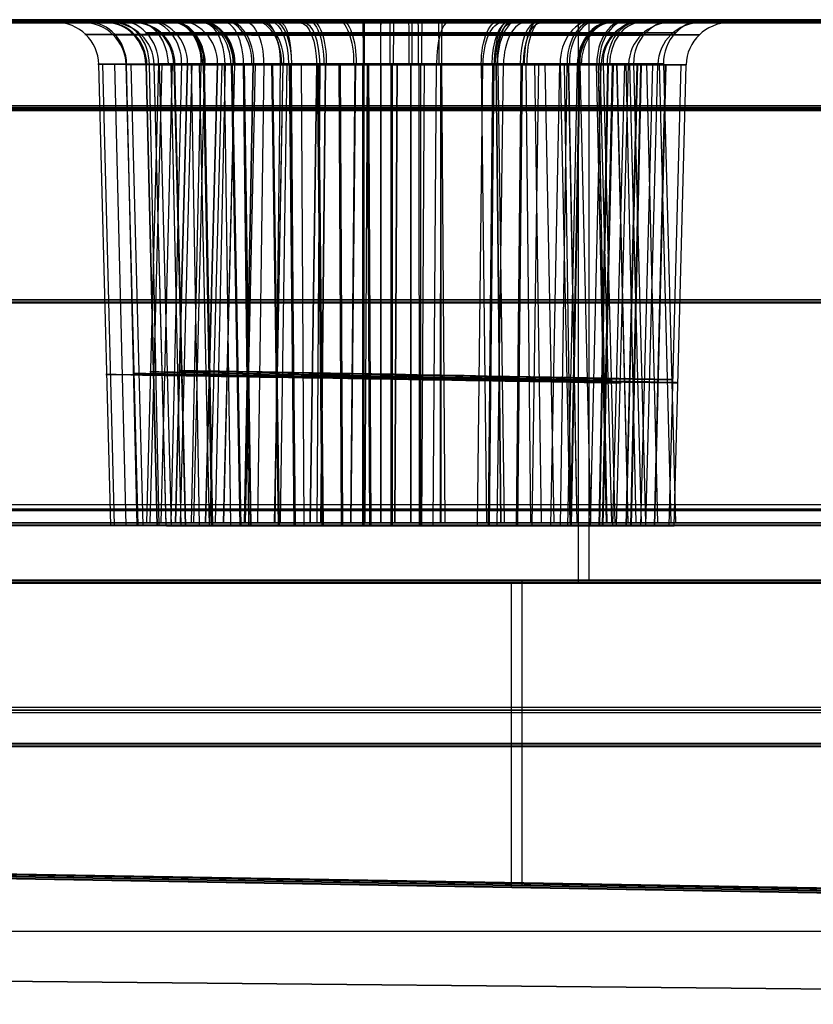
# Model space of a CAD drawing. Extents: x -64 to 57, y 4 to 161.
# Tile 336 of 342: x 30.43 to 33.19, y 152.74 to 156.17. Entities that reach past the tile are written whole.
import ezdxf

# ---------------------------------------------------------------- set-up
doc = ezdxf.new("R2010")
doc.units = 0
doc.layers.add('DEFAULT', color=7, linetype='CONTINUOUS')

msp = doc.modelspace()

# ---------------------------------------------------------------- linework, layer by layer
at = {"layer": 'DEFAULT', "color": 254}
for p, q in [((19.5678, 156.1667, 36.9581), (38.2842, 156.1667, 36.9581)), ((38.2842, 156.1667, 45.074), (19.5678, 156.1667, 45.074)), ((25.3738, 156.1667, 35.8151), (39.4463, 156.1667, 35.8024)), ((30.8121, 156.1667, 47.8246), (27.261, 156.1667, 47.8246)), ((32.4101, 154.2167, 35.7747), (32.4101, 156.1667, 35.8088)), ((36.1147, 156.1667, 47.8246), (32.5584, 156.1667, 47.8246)), ((37.0196, 156.158, 45.3269), (23.7233, 156.1585, 45.3019)), ((23.7368, 156.1602, 38.166), (37.0331, 156.1597, 38.191)), ((39.4096, 156.1602, 35.8997), (25.337, 156.1607, 35.886)), ((30.5972, 156.1576, 47.9054), (27.3537, 156.1577, 47.8993)), ((32.3733, 154.2105, 35.8584), (32.3733, 156.1605, 35.8929)), ((37.7697, 156.1574, 47.9189), (32.6562, 156.1575, 47.9092)), ((30.7465, 154.4075, 48.2866), (30.7047, 156.0115, 48.2905)), ((30.7599, 154.4076, 48.0441), (30.7187, 156.0115, 48.0365)), ((30.7997, 154.4075, 48.5235), (30.7604, 156.0114, 48.5386)), ((30.8416, 154.4068, 51.2118), (30.7997, 156.0107, 51.2121)), ((30.7997, 156.0107, 51.2121), (30.7997, 156.0107, 51.2196)), ((30.8416, 154.4068, 51.2118), (30.7997, 156.0107, 51.2121)), ((30.8388, 154.4076, 47.8146), (30.8014, 156.0115, 47.796)), ((30.8591, 154.4068, 51.0393), (30.8179, 156.0108, 51.0314)), ((30.9079, 154.4067, 51.5494), (30.8691, 156.0106, 51.5657)), ((30.9124, 156.0128, 48.197), (30.8708, 154.4167, 48.2006)), ((30.9095, 154.4069, 50.8744), (30.8708, 156.0108, 50.8586)), ((30.9148, 154.4074, 48.7362), (30.8811, 156.0113, 48.7614)), ((30.9238, 156.0128, 47.9837), (30.8828, 154.4167, 47.9757)), ((30.9397, 154.4061, 54.212), (30.8978, 156.01, 54.2123)), ((30.8978, 156.01, 54.2123), (30.8978, 156.01, 54.2198)), ((30.9396, 154.4102, 54.212), (30.8978, 156.01, 54.2123)), ((30.9572, 154.4061, 54.0394), (30.916, 156.01, 54.0315)), ((30.9596, 156.0128, 48.4053), (30.9205, 154.4167, 48.42)), ((30.9929, 156.0128, 47.7817), (30.9556, 154.4167, 47.7628)), ((30.9915, 154.4069, 50.7218), (30.9567, 156.0108, 50.6987)), ((31.006, 154.406, 54.5496), (30.9672, 156.0099, 54.5659)), ((31.0076, 154.4061, 53.8745), (30.9689, 156.0101, 53.8588)), ((30.9717, 154.4167, 51.131), (31.0135, 156.0128, 51.131)), ((31.0135, 156.0128, 51.131), (30.9717, 154.4167, 51.131)), ((31.0286, 156.0128, 50.9792), (30.9876, 154.4167, 50.9711)), ((31.0135, 156.0128, 51.1361), (31.0135, 156.0128, 51.131)), ((31.0277, 154.4167, 48.6169), (31.0613, 156.0128, 48.5921)), ((31.0549, 154.4074, 48.8864), (31.0278, 156.0113, 48.9188)), ((31.0724, 156.0128, 51.4278), (31.0338, 154.4167, 51.4438)), ((31.0727, 156.0128, 50.8342), (31.0341, 154.4167, 50.8181)), ((31.0896, 154.4062, 53.7219), (31.0548, 156.0101, 53.6989)), ((31.0982, 154.4066, 51.8359), (31.0685, 156.0105, 51.8659)), ((31.1015, 154.4069, 50.5884), (31.0719, 156.0109, 50.559)), ((31.0757, 154.4167, 54.131), (31.1175, 156.0128, 54.131)), ((31.1175, 156.0128, 54.131), (31.0757, 154.4184, 54.131)), ((31.1325, 156.0128, 53.9793), (31.0915, 154.4167, 53.9711)), ((31.1446, 156.0128, 50.6998), (31.1099, 154.4167, 50.6766)), ((31.1175, 156.0128, 54.1361), (31.1175, 156.0128, 54.131)), ((31.1764, 156.0128, 54.4278), (31.1378, 154.4167, 54.4437)), ((31.1766, 156.0128, 53.8342), (31.138, 154.4167, 53.8182)), ((31.1641, 154.4077, 47.4616), (31.1422, 156.0117, 47.4261)), ((31.1963, 154.4059, 54.8362), (31.1666, 156.0098, 54.8662)), ((31.1996, 154.4062, 53.5885), (31.17, 156.0101, 53.5591)), ((31.2264, 154.4073, 49.0005), (31.2075, 156.0112, 49.0383)), ((31.2319, 154.4066, 51.9463), (31.2085, 156.0105, 51.9816)), ((31.2404, 156.0128, 51.6794), (31.2108, 154.4167, 51.7089)), ((31.2412, 156.0128, 50.5824), (31.2116, 154.4167, 50.5528)), ((31.2352, 154.407, 50.479), (31.212, 156.0109, 50.4444)), ((31.2486, 156.0128, 53.6999), (31.2138, 154.4167, 53.6766)), ((31.2786, 156.0128, 47.4708), (31.2567, 154.4167, 47.4352)), ((31.33, 154.4059, 54.9466), (31.3067, 156.0098, 54.9818)), ((31.3334, 154.4062, 53.4791), (31.3102, 156.0102, 53.4446)), ((31.3443, 156.0128, 54.6793), (31.3147, 154.4167, 54.7089)), ((31.3451, 156.0128, 53.5824), (31.3156, 154.4167, 53.5529)), ((31.336, 156.0128, 48.8239), (31.3171, 154.4167, 48.8612)), ((31.3582, 156.0127, 51.7762), (31.335, 154.4167, 51.8109)), ((31.3587, 156.0128, 50.4861), (31.3355, 154.4167, 50.4513)), ((31.3837, 154.4066, 52.028), (31.3676, 156.0105, 52.0672)), ((31.3883, 154.407, 50.3976), (31.3723, 156.0109, 50.3592)), ((31.3865, 154.4077, 47.3642), (31.3751, 156.0117, 47.3241)), ((31.4194, 154.4073, 49.0716), (31.4097, 156.0112, 49.1128)), ((31.4621, 156.0127, 54.7761), (31.4389, 154.4167, 54.8108)), ((31.4626, 156.0128, 53.4862), (31.4394, 154.4167, 53.4514)), ((31.474, 156.0128, 47.385), (31.4626, 154.4167, 47.3448)), ((31.4818, 154.4058, 55.0283), (31.4657, 156.0098, 55.0675)), ((31.4864, 154.4063, 53.3977), (31.4705, 156.0102, 53.3593)), ((31.4918, 156.0128, 51.8477), (31.4758, 154.4167, 51.8862)), ((31.4932, 156.0128, 50.4144), (31.4772, 154.4167, 50.3758)), ((31.5494, 154.4065, 52.0789), (31.5412, 156.0105, 52.1205)), ((31.5534, 154.407, 50.3479), (31.5453, 156.0109, 50.3071)), ((31.5957, 156.0128, 54.8475), (31.5797, 154.4167, 54.8861)), ((31.597, 156.0128, 53.4145), (31.5811, 154.4167, 53.3758)), ((31.6232, 154.4073, 49.0961), (31.6231, 156.0112, 49.1385)), ((31.6271, 154.4077, 47.331), (31.6272, 156.0116, 47.2894)), ((31.6377, 156.0127, 51.892), (31.6295, 154.4167, 51.9329)), ((31.6382, 156.0128, 50.3705), (31.6301, 154.4167, 50.3295)), ((31.6476, 154.4058, 55.0792), (31.6394, 156.0097, 55.1208)), ((31.6515, 154.4063, 53.348), (31.6435, 156.0102, 53.3072)), ((31.6849, 156.0128, 48.907), (31.6849, 154.4167, 48.9488)), ((31.6855, 156.0128, 47.3556), (31.6855, 154.4167, 47.3139)), ((31.7213, 154.4065, 52.0964), (31.7212, 156.0105, 52.1388)), ((31.726, 154.407, 50.3312), (31.7261, 156.0109, 50.2896)), ((31.7415, 156.0127, 54.8918), (31.7333, 154.4167, 54.9328)), ((31.7421, 156.0128, 53.3706), (31.7339, 154.4167, 53.3296)), ((31.7887, 156.0128, 51.9069), (31.7887, 154.4167, 51.9487)), ((31.7899, 156.0128, 50.3557), (31.7899, 154.4167, 50.3139)), ((31.8195, 154.4058, 55.0967), (31.8194, 156.0097, 55.1391)), ((31.8242, 154.4062, 53.3313), (31.8243, 156.0102, 53.2897)), ((31.8278, 154.4073, 49.0727), (31.8375, 156.0112, 49.114)), ((31.8676, 154.4077, 47.3647), (31.8792, 156.0116, 47.3247)), ((31.8926, 156.0128, 54.9068), (31.8925, 154.4167, 54.9486)), ((31.8938, 156.0128, 53.3558), (31.8938, 154.4167, 53.314)), ((31.8969, 156.0127, 47.3851), (31.9083, 154.4167, 47.3449)), ((32.0214, 154.4073, 49.0026), (32.0403, 156.0112, 49.0405)), ((32.0347, 156.0127, 48.8238), (32.0535, 154.4167, 48.8611)), ((32.0595, 154.4066, 52.0302), (32.0755, 156.0105, 52.0695)), ((32.0634, 154.4069, 50.3989), (32.0796, 156.0109, 50.3605)), ((32.0857, 156.0128, 51.8479), (32.1017, 154.4167, 51.8866)), ((32.0864, 156.0128, 50.4149), (32.1024, 154.4167, 50.3763)), ((32.0897, 154.4076, 47.4626), (32.1118, 156.0116, 47.4273)), ((32.092, 156.0127, 47.4709), (32.1139, 154.4166, 47.4353)), ((32.1578, 154.4058, 55.0305), (32.1738, 156.0097, 55.0698)), ((32.1616, 154.4062, 53.399), (32.1778, 156.0101, 53.3606)), ((32.1895, 156.0128, 54.8478), (32.2055, 154.4167, 54.8865)), ((32.1902, 156.0128, 53.415), (32.2062, 154.4167, 53.3764)), ((32.212, 154.4066, 51.9494), (32.2352, 156.0105, 51.9848)), ((32.2194, 156.0128, 51.7766), (32.2426, 154.4167, 51.8114)), ((32.2563, 156.0127, 47.6063), (32.287, 154.4167, 47.578)), ((32.2765, 154.4076, 47.6171), (32.3075, 156.0115, 47.5891)), ((32.3095, 156.0128, 48.5917), (32.3431, 154.4167, 48.6166)), ((32.3102, 154.4058, 54.9497), (32.3335, 156.0098, 54.9851)), ((32.3232, 156.0128, 54.7765), (32.3464, 154.4167, 54.8113)), ((32.3688, 156.0113, 48.7646), (32.335, 154.4073, 48.7392)), ((32.3373, 156.0128, 51.68), (32.3668, 154.4167, 51.7096)), ((32.3377, 156.0128, 50.583), (32.3672, 154.4167, 50.5534)), ((32.3464, 154.4066, 51.8398), (32.3761, 156.0105, 51.8699)), ((32.3492, 154.4069, 50.5906), (32.379, 156.0108, 50.5613)), ((32.3776, 156.0128, 47.7816), (32.4149, 154.4167, 47.7627)), ((32.4144, 154.4076, 47.8168), (32.4519, 156.0115, 47.7983)), ((32.4343, 156.0127, 50.7008), (32.469, 154.4167, 50.6776)), ((32.441, 156.0128, 54.6799), (32.4706, 154.4167, 54.7095)), ((32.4415, 156.0128, 53.5831), (32.471, 154.4167, 53.5535)), ((32.4447, 154.4059, 54.84), (32.4744, 156.0098, 54.8702)), ((32.4467, 156.0128, 47.9835), (32.4877, 154.4167, 47.9755)), ((32.4475, 154.4062, 53.5907), (32.4773, 156.0101, 53.5614)), ((32.4564, 154.4066, 51.7067), (32.4913, 156.0105, 51.7306)), ((32.4582, 156.0128, 48.1966), (32.4998, 154.4167, 48.2001)), ((32.4591, 154.4068, 50.7249), (32.4941, 156.0108, 50.702)), ((32.4927, 154.4075, 48.0468), (32.534, 156.0114, 48.0393)), ((32.5053, 154.4074, 48.2896), (32.5472, 156.0114, 48.2936)), ((32.5054, 156.0127, 51.4288), (32.544, 154.4167, 51.4448)), ((32.5057, 156.0127, 50.8345), (32.5443, 154.4167, 50.8184)), ((32.5381, 156.0127, 53.7009), (32.5728, 154.4167, 53.6777)), ((32.5386, 154.4066, 51.5541), (32.5774, 156.0106, 51.5707)), ((32.5402, 154.4068, 50.8772), (32.579, 156.0107, 50.8616)), ((32.5499, 156.0127, 50.9802), (32.5908, 154.4167, 50.972)), ((32.5547, 154.4059, 54.707), (32.5896, 156.0098, 54.7308)), ((32.5574, 154.4061, 53.725), (32.5924, 156.01, 53.7022)), ((32.5647, 156.0128, 51.1254), (32.5647, 156.0128, 51.1313)), ((32.5647, 156.0128, 51.1313), (32.6065, 154.4167, 51.1313)), ((32.5902, 154.4068, 51.0433), (32.6315, 156.0107, 51.0355)), ((32.6068, 154.4067, 51.2154), (32.6489, 156.0107, 51.2159)), ((32.6091, 156.0127, 54.4287), (32.6477, 154.4167, 54.4448)), ((32.6094, 156.0127, 53.8345), (32.648, 154.4167, 53.8185)), ((32.6369, 154.4059, 54.5543), (32.6757, 156.0098, 54.5709)), ((32.6384, 154.4061, 53.8774), (32.6773, 156.01, 53.8617)), ((32.6489, 156.0107, 51.2159), (32.6489, 156.0107, 51.2075)), ((32.6536, 156.0127, 53.9802), (32.6946, 154.4167, 53.9721)), ((32.6684, 156.0128, 54.1254), (32.6685, 156.0128, 54.1313)), ((32.6685, 156.0128, 54.1313), (32.7103, 154.4167, 54.1313)), ((32.6885, 154.406, 54.0434), (32.7298, 156.01, 54.0357)), ((32.7052, 154.406, 54.2156), (32.7472, 156.0099, 54.2161)), ((32.7472, 156.0099, 54.2161), (32.7472, 156.0099, 54.2076)), ((19.5678, 155.8667, 44.774), (38.2842, 155.8667, 44.774)), ((38.2842, 155.8667, 37.2581), (19.5678, 155.8667, 37.2581)), ((19.5678, 155.8588, 44.7741), (38.2842, 155.8588, 44.7741)), ((38.2842, 155.8588, 37.258), (19.5678, 155.8588, 37.258)), ((23.7239, 155.8585, 45.0018), (37.0202, 155.8581, 45.0268)), ((37.0325, 155.8597, 38.4909), (23.7362, 155.8601, 38.4659)), ((23.7239, 155.8507, 45.0019), (37.0202, 155.8502, 45.0269)), ((37.0325, 155.8518, 38.4908), (23.7362, 155.8523, 38.4658)), ((25.337, 155.1856, 35.8687), (39.4096, 155.1853, 35.8825)), ((25.3738, 155.1916, 35.7981), (39.4463, 155.1918, 35.7854)), ((19.5313, 154.4655, 37.2215), (38.3206, 154.4655, 37.2215)), ((19.5317, 154.4797, 44.8103), (35.877, 154.4797, 44.8103)), ((23.6874, 154.4615, 45.0379), (37.0565, 154.4611, 45.063)), ((23.6997, 154.4599, 38.4289), (37.069, 154.4594, 38.4541)), ((31.0757, 154.4184, 54.131), (31.0757, 154.4167, 54.131)), ((19.5486, 154.4167, 45.5385), (35.1157, 154.4167, 45.5385)), ((35.0591, 154.4078, 46.4057), (22.873, 154.4082, 46.3828)), ((27.145, 154.4077, 47.8814), (30.8057, 154.4076, 47.8883)), ((27.1861, 154.4167, 47.9567), (30.887, 154.4167, 47.9567)), ((30.9397, 154.4061, 54.212), (30.9396, 154.4102, 54.212)), ((32.4476, 154.4075, 47.8914), (35.2563, 154.4074, 47.8966)), ((32.4836, 154.4167, 47.9567), (35.3157, 154.4167, 47.9567)), ((39.4463, 154.2167, 35.7684), (25.3738, 154.2167, 35.7811)), ((25.3744, 154.2167, 36.5151), (38.9808, 154.2167, 36.5029)), ((32.1776, 153.153, 36.5369), (32.1776, 154.2167, 36.509)), ((25.3363, 154.2105, 36.5855), (38.9426, 154.2101, 36.5988)), ((39.4095, 154.2102, 35.8652), (25.337, 154.2107, 35.8515)), ((32.1394, 153.1467, 36.6198), (32.1394, 154.2103, 36.5922)), ((19.56, 153.7646, 45.5272), (35.1271, 153.7646, 45.5272)), ((22.8844, 153.7564, 46.3712), (35.0705, 153.756, 46.3942)), ((25.3362, 153.638, 36.6004), (38.9286, 153.6372, 36.6137)), ((25.3744, 153.6441, 36.5301), (38.9668, 153.6438, 36.5179)), ((19.5028, 153.3755, 37.193), (36.8768, 153.0723, 37.1851)), ((35.8049, 153.1006, 44.8464), (19.5031, 153.3851, 44.8389)), ((19.5666, 153.3844, 45.5205), (35.1385, 153.1126, 45.5158)), ((36.2317, 153.0758, 57.0044), (21.5711, 153.3322, 56.9773)), ((36.3083, 153.0873, 56.9138), (21.6479, 153.3432, 56.9141)), ((22.8921, 153.3173, 46.3635), (35.0819, 153.1041, 46.3826)), ((36.9019, 153.072, 45.0988), (23.657, 153.3036, 45.0679)), ((23.6693, 153.2975, 38.3981), (36.8467, 153.0671, 38.4169)), ((36.832, 153.0646, 36.6265), (25.3362, 153.2656, 36.61)), ((36.8703, 153.0711, 36.5348), (25.3745, 153.2718, 36.5399)), ((33.863, 153.131, 56.0627), (29.7816, 153.202, 56.3284)), ((33.6307, 153.1226, 56.1584), (29.9381, 153.1868, 56.3916)), ((25.1763, 152.9961, 42.8666), (35.6763, 152.9961, 42.8666)), ((25.1763, 152.9961, 41.9666), (35.6763, 152.9961, 41.9666)), ((25.1763, 152.9961, 42.4166), (35.6763, 152.9961, 42.4166))]:
    msp.add_line(p, q, dxfattribs=at)
at = {"layer": 'DEFAULT', "color": 156}
for p, q in [((38.696, 152.7413, 37.5166), (3.9426, 153.0758, 37.5166)), ((3.9426, 153.0758, 35.8806), (38.696, 152.7413, 35.8806)), ((3.9426, 153.0758, 36.6986), (38.696, 152.7413, 36.6986))]:
    msp.add_line(p, q, dxfattribs=at)
at = {"layer": 'DEFAULT', "color": 254, "extrusion": (2.93467e-14, 1, -2.18914e-15)}
msp.add_arc((-83.1755, 889.2796, 156.1667), 832.9546, 273.0044103, 275.5290862, dxfattribs=at)
at = {"layer": 'DEFAULT', "color": 254, "extrusion": (-2.38376e-10, 1, 7.60067e-14)}
msp.add_arc((-31.6853, 48.1313, 156.1667), 0.9256, 143.5858, 36.4483, dxfattribs=at)
at = {"layer": 'DEFAULT', "color": 254, "extrusion": (0.084675, -6.00751e-13, 0.996409)}
msp.add_arc((156.0167, -26.5703, 50.6414), 0.15, 268.5, 0, dxfattribs=at)
at = {"layer": 'DEFAULT', "color": 254, "extrusion": (-0.450326, -3.04293e-14, 0.892864)}
msp.add_arc((-156.0167, 49.0398, 28.706), 0.15, 88.5, 180, dxfattribs=at)
at = {"layer": 'DEFAULT', "color": 254, "extrusion": (-2.11393e-16, 1, -3.07281e-14)}
msp.add_arc((-31.7891, 51.1313, 156.1667), 0.9255, 180.4327, 0.3556, dxfattribs=at)
at = {"layer": 'DEFAULT', "color": 254, "extrusion": (-2.11109e-16, 1, -3.06868e-14)}
msp.add_arc((-31.7891, 51.1313, 156.1667), 0.9255, 0.3558, 180.4325, dxfattribs=at)
at = {"layer": 'DEFAULT', "color": 254, "extrusion": (0.006339, 3.73802e-13, 0.99998)}
msp.add_arc((30.5388, 156.0167, 51.3316), 0.15, 358.5, 90, dxfattribs=at)
at = {"layer": 'DEFAULT', "color": 254, "extrusion": (-0.376904, 8.51219e-14, 0.926252)}
msp.add_arc((-156.0167, 47.7908, 35.3791), 0.15, 88.5, 180, dxfattribs=at)
at = {"layer": 'DEFAULT', "color": 254, "extrusion": (0.389081, -3.42736e-13, 0.921204)}
msp.add_arc((156.0167, -8.4645, 59.4707), 0.15, 268.5, 0, dxfattribs=at)
at = {"layer": 'DEFAULT', "color": 254, "extrusion": (-2.38376e-10, 1, 1.89522e-14)}
msp.add_arc((-31.6853, 48.1313, 156.1667), 0.9256, 36.4486, 143.5855, dxfattribs=at)
at = {"layer": 'DEFAULT', "color": 254, "extrusion": (0.594101, 7.39323e-09, 0.804391)}
msp.add_arc((156.0167, 4.0331, 57.5406), 0.15, 268.5, 360, dxfattribs=at)
at = {"layer": 'DEFAULT', "color": 254, "extrusion": (-1.52489e-14, 1, 1.5485e-14)}
msp.add_arc((-31.893, 54.1313, 156.1667), 0.9254, 180.4352, 0.3582, dxfattribs=at)
at = {"layer": 'DEFAULT', "color": 254, "extrusion": (-1.54617e-14, 1, -1.52449e-14)}
msp.add_arc((-31.893, 54.1313, 156.1667), 0.9254, 0.3583, 180.435, dxfattribs=at)
at = {"layer": 'DEFAULT', "color": 254, "extrusion": (0.006384, 1.82114e-13, 0.99998)}
msp.add_arc((30.6213, 156.0167, 54.3337), 0.15, 358.5, 90, dxfattribs=at)
at = {"layer": 'DEFAULT', "color": 254, "extrusion": (-0.376863, -1.11188e-13, 0.926269)}
msp.add_arc((-156.0167, 49.0161, 38.1209), 0.15, 88.5, 180, dxfattribs=at)
at = {"layer": 'DEFAULT', "color": 254, "extrusion": (0.389122, -2.63112e-14, 0.921186)}
msp.add_arc((156.0167, -7.3902, 62.2751), 0.15, 268.5, 0, dxfattribs=at)
at = {"layer": 'DEFAULT', "color": 254, "extrusion": (-0.702383, 2.40452e-13, 0.711799)}
msp.add_arc((-156.0167, 57.6157, 14.0671), 0.15, 88.5, 180, dxfattribs=at)
at = {"layer": 'DEFAULT', "color": 254, "extrusion": (0.712059, 1.78079e-16, 0.70212)}
msp.add_arc((156.0167, 15.0143, 58.5359), 0.15, 268.5, 360, dxfattribs=at)
at = {"layer": 'DEFAULT', "color": 254, "extrusion": (0.85116, 1.07293e-13, -0.524907)}
msp.add_arc((156.0167, 56.6736, 1.7048), 0.15, 360, 91.5, dxfattribs=at)
at = {"layer": 'DEFAULT', "color": 254, "extrusion": (-0.702352, 4.22938e-15, 0.71183)}
msp.add_arc((-156.0167, 59.7961, 16.1322), 0.15, 88.5, 180, dxfattribs=at)
at = {"layer": 'DEFAULT', "color": 254, "extrusion": (0.71209, -1.33782e-13, 0.702088)}
msp.add_arc((156.0167, 17.0801, 60.7155), 0.15, 268.5, 360, dxfattribs=at)
at = {"layer": 'DEFAULT', "color": 254, "extrusion": (0.893066, 6.62009e-14, 0.449926)}
msp.add_arc((156.0167, 29.654, 49.9526), 0.15, 268.5, 0, dxfattribs=at)
at = {"layer": 'DEFAULT', "color": 254, "extrusion": (0.921032, -1.88986e-13, -0.389487)}
msp.add_arc((156.0167, 58.5495, 9.3639), 0.15, 359.9999, 91.5, dxfattribs=at)
at = {"layer": 'DEFAULT', "color": 254, "extrusion": (0.926484, 1.10542e-13, 0.376335)}
msp.add_arc((156.0167, 36.3345, 48.6945), 0.15, 268.5, 0.0001, dxfattribs=at)
at = {"layer": 'DEFAULT', "color": 254, "extrusion": (0.921014, -6.61117e-14, -0.389529)}
msp.add_arc((156.0167, 61.3535, 8.2883), 0.15, 359.9999, 91.5, dxfattribs=at)
at = {"layer": 'DEFAULT', "color": 254, "extrusion": (0.9265, -2.70012e-13, 0.376294)}
msp.add_arc((156.0167, 39.077, 49.918), 0.15, 268.5, 0.0001, dxfattribs=at)
at = {"layer": 'DEFAULT', "color": 254, "extrusion": (0.999999, -2.61604e-13, -0.001135)}
msp.add_arc((156.0167, 47.2416, 31.6307), 0.15, 0, 91.5, dxfattribs=at)
at = {"layer": 'DEFAULT', "color": 254, "extrusion": (0.999999, 6.65836e-14, -0.001136)}
msp.add_arc((156.0167, 49.0929, 31.6305), 0.15, 268.5, 360, dxfattribs=at)
at = {"layer": 'DEFAULT', "color": 254, "extrusion": (0.999968, 1.01599e-13, -0.007962)}
msp.add_arc((156.0167, 50.4572, 31.3811), 0.15, 0, 91.5, dxfattribs=at)
at = {"layer": 'DEFAULT', "color": 254, "extrusion": (0.999979, -6.78517e-14, -0.00654)}
msp.add_arc((156.0167, 52.2636, 31.4541), 0.15, 268.5, 360, dxfattribs=at)
at = {"layer": 'DEFAULT', "color": 254, "extrusion": (0.999968, -9.82094e-14, -0.008007)}
msp.add_arc((156.0167, 53.4595, 31.4587), 0.15, 0, 91.5, dxfattribs=at)
at = {"layer": 'DEFAULT', "color": 254, "extrusion": (0.999978, 1.46981e-13, -0.006583)}
msp.add_arc((156.0167, 55.2655, 31.5359), 0.15, 268.5, 360, dxfattribs=at)
at = {"layer": 'DEFAULT', "color": 254, "extrusion": (0.892562, -3.01844e-14, -0.450925)}
msp.add_arc((156.0167, 58.1735, 6.5774), 0.15, 268.5, 360, dxfattribs=at)
at = {"layer": 'DEFAULT', "color": 254, "extrusion": (0.927025, -1.45891e-13, 0.375)}
msp.add_arc((156.0167, 34.5535, 48.6437), 0.15, 360, 91.5, dxfattribs=at)
at = {"layer": 'DEFAULT', "color": 254, "extrusion": (0.921381, -2.03902e-14, -0.38866)}
msp.add_arc((156.0167, 60.3921, 9.4173), 0.15, 268.5, 359.9999, dxfattribs=at)
at = {"layer": 'DEFAULT', "color": 254, "extrusion": (0.85204, -8.72589e-14, 0.523476)}
msp.add_arc((156.0167, 23.4977, 52.1927), 0.15, 360, 91.5, dxfattribs=at)
at = {"layer": 'DEFAULT', "color": 254, "extrusion": (0.927042, -2.82166e-13, 0.374958)}
msp.add_arc((156.0167, 37.298, 49.8632), 0.15, 360, 91.5, dxfattribs=at)
at = {"layer": 'DEFAULT', "color": 254, "extrusion": (0.921365, -2.19929e-14, -0.388699)}
msp.add_arc((156.0167, 63.1969, 8.3443), 0.15, 268.5, 359.9999, dxfattribs=at)
at = {"layer": 'DEFAULT', "color": 254, "extrusion": (-0.593622, -3.07842e-08, 0.804744)}
msp.add_arc((-156.0167, 54.9959, 19.9243), 0.15, 180, 271.5, dxfattribs=at)
at = {"layer": 'DEFAULT', "color": 254, "extrusion": (0.712855, -3.16536e-14, 0.701311)}
msp.add_arc((156.0167, 13.2296, 58.5201), 0.15, 360, 91.5, dxfattribs=at)
at = {"layer": 'DEFAULT', "color": 254, "extrusion": (-0.7022, -3.43025e-13, 0.711979)}
msp.add_arc((-156.0167, 59.4632, 14.0822), 0.15, 180, 271.5, dxfattribs=at)
at = {"layer": 'DEFAULT', "color": 254, "extrusion": (0.451855, 6.01463e-14, 0.892092)}
msp.add_arc((156.0167, -7.4434, 57.2547), 0.15, 0, 91.5, dxfattribs=at)
at = {"layer": 'DEFAULT', "color": 254, "extrusion": (0.712887, -1.01194e-13, 0.701279)}
msp.add_arc((156.0167, 15.2981, 60.6974), 0.15, 360, 91.5, dxfattribs=at)
at = {"layer": 'DEFAULT', "color": 254, "extrusion": (-0.702169, 1.51635e-13, 0.71201)}
msp.add_arc((-156.0167, 61.6429, 16.1479), 0.15, 180, 271.5, dxfattribs=at)
at = {"layer": 'DEFAULT', "color": 254, "extrusion": (-0.083045, -9.80772e-14, 0.996546)}
msp.add_arc((-156.0167, 36.4985, 45.3338), 0.15, 180, 271.5, dxfattribs=at)
at = {"layer": 'DEFAULT', "color": 254, "extrusion": (0.007495, -5.50954e-11, 0.999972)}
msp.add_arc((32.3305, 156.0167, 51.3681), 0.15, 90, 181.5, dxfattribs=at)
at = {"layer": 'DEFAULT', "color": 254, "extrusion": (0.007538, -5.55094e-11, 0.999972)}
msp.add_arc((32.4094, 156.0167, 54.3701), 0.15, 90, 181.5, dxfattribs=at)
at = {"layer": 'DEFAULT', "color": 254, "extrusion": (3.28787e-05, 1, 0.000242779)}
for centre, radius, start, end in [((-81.5281, 889.4198, 156.1702), 832.9546, 272.8966312, 275.4213071), ((-31.621, 48.1761, 156.1702), 1.0745, 143.4464, 36.3095), ((-31.7192, 51.1763, 156.1702), 1.0746, 180.4147, 0.3395), ((-31.7192, 51.1763, 156.1702), 1.0746, 0.3393, 180.4148), ((-31.8174, 54.1765, 156.1702), 1.0747, 180.4158, 0.3406), ((-31.8174, 54.1765, 156.1702), 1.0747, 0.3404, 180.416), ((-31.621, 48.1761, 156.1702), 1.0745, 36.3092, 143.4466), ((-31.621, 48.1761, 156.1278), 0.9699, 36.3092, 143.4466), ((-81.5281, 889.4196, 155.1952), 832.9374, 272.8966309, 275.4213073), ((-88.1187, 943.9221, 154.4202), 889.4941, 273.5114287, 273.7512677), ((-31.621, 48.1761, 154.4202), 0.8825, 143.4456, 36.3089), ((-31.7192, 51.1763, 154.4202), 0.8826, 179.8928, 359.8714), ((-31.7192, 51.1763, 154.4202), 0.8826, 179.8928, 359.8714), ((-31.621, 48.1761, 154.4202), 0.8825, 36.3085, 143.4459), ((-31.8174, 54.1765, 154.4202), 0.8827, 179.8934, 359.8707), ((-31.8174, 54.1765, 154.4202), 0.8827, 179.8934, 359.8707), ((-81.5281, 889.4196, 154.2202), 832.9204, 272.8966309, 275.4213072), ((-88.1187, 943.9221, 153.7788), 889.4829, 273.5119141, 273.7509837), ((-81.528, 889.4196, 153.6517), 833.6693, 272.9280118, 275.3447803)]:
    msp.add_arc(centre, radius, start, end, dxfattribs=at)
at = {"layer": 'DEFAULT', "color": 254, "extrusion": (0.082236, -0.000244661, 0.996613)}
msp.add_arc((156.0977, -26.0168, 50.6133), 0.15, 271.6692, 0.1692, dxfattribs=at)
at = {"layer": 'DEFAULT', "color": 254, "extrusion": (0.006089, -0.000242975, 0.999981)}
msp.add_arc((30.3373, 156.0193, 51.3683), 0.15, 1.4982, 89.9982, dxfattribs=at)
at = {"layer": 'DEFAULT', "color": 254, "extrusion": (-0.452495, -0.000201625, 0.891767)}
msp.add_arc((-155.994, 49.0072, 28.6535), 0.15, 91.4693, 179.9693, dxfattribs=at)
at = {"layer": 'DEFAULT', "color": 254, "extrusion": (-0.377176, -0.000212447, 0.926141)}
msp.add_arc((-155.9896, 47.7048, 35.4328), 0.15, 91.4631, 179.9631, dxfattribs=at)
at = {"layer": 'DEFAULT', "color": 254, "extrusion": (0.388854, -0.000236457, 0.921299)}
msp.add_arc((156.0254, -8.1508, 59.4826), 0.15, 271.5358, 0.0358, dxfattribs=at)
at = {"layer": 'DEFAULT', "color": 254, "extrusion": (0.00611, -0.000242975, 0.999981)}
msp.add_arc((30.416, 156.0193, 54.3697), 0.15, 1.4982, 89.9982, dxfattribs=at)
at = {"layer": 'DEFAULT', "color": 254, "extrusion": (0.592144, -0.000215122, 0.805832)}
msp.add_arc((156.0185, 4.1844, 57.546), 0.15, 271.5235, 0.0235, dxfattribs=at)
at = {"layer": 'DEFAULT', "color": 254, "extrusion": (-0.377158, -0.000212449, 0.926149)}
msp.add_arc((-155.9888, 48.9265, 38.1754), 0.15, 91.4631, 179.9631, dxfattribs=at)
at = {"layer": 'DEFAULT', "color": 254, "extrusion": (0.388872, -0.000236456, 0.921292)}
msp.add_arc((156.0247, -7.0733, 62.285), 0.15, 271.5358, 0.0358, dxfattribs=at)
at = {"layer": 'DEFAULT', "color": 254, "extrusion": (-0.678177, -0.00015612, 0.734899)}
msp.add_arc((-156.0006, 54.8916, 13.9599), 0.15, 91.4792, 179.9817, dxfattribs=at)
at = {"layer": 'DEFAULT', "color": 254, "extrusion": (-0.702591, -0.00014966, 0.711594)}
msp.add_arc((-156.0004, 57.5065, 14.1312), 0.15, 91.4802, 179.9802, dxfattribs=at)
at = {"layer": 'DEFAULT', "color": 254, "extrusion": (0.711876, -0.000193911, 0.702305)}
msp.add_arc((156.015, 15.2824, 58.5213), 0.15, 271.5195, 0.0195, dxfattribs=at)
at = {"layer": 'DEFAULT', "color": 254, "extrusion": (-0.702577, -0.000149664, 0.711608)}
msp.add_arc((-155.9996, 59.6839, 16.1983), 0.15, 91.4802, 179.9802, dxfattribs=at)
at = {"layer": 'DEFAULT', "color": 254, "extrusion": (0.852443, 9.89025e-05, -0.52282)}
msp.add_arc((156.0041, 56.5694, 1.7676), 0.15, 0.0163, 88.5163, dxfattribs=at)
at = {"layer": 'DEFAULT', "color": 254, "extrusion": (0.71189, -0.000193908, 0.702291)}
msp.add_arc((156.0143, 17.3505, 60.698), 0.15, 271.5195, 0.0195, dxfattribs=at)
at = {"layer": 'DEFAULT', "color": 254, "extrusion": (0.891991, -0.000139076, 0.452053)}
msp.add_arc((156.0121, 29.7953, 49.9837), 0.15, 271.5156, 0.0156, dxfattribs=at)
at = {"layer": 'DEFAULT', "color": 254, "extrusion": (0.92114, 6.42114e-05, -0.389232)}
msp.add_arc((156.0048, 58.4532, 9.2985), 0.15, 0.0149, 88.5151, dxfattribs=at)
at = {"layer": 'DEFAULT', "color": 254, "extrusion": (0.926383, -0.000121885, 0.376583)}
msp.add_arc((156.0106, 36.5794, 48.6561), 0.15, 271.515, 0.0151, dxfattribs=at)
at = {"layer": 'DEFAULT', "color": 254, "extrusion": (0.962523, 3.4195e-05, -0.271199)}
msp.add_arc((156.0066, 53.911, 17.3706), 0.15, 0.0144, 88.5145, dxfattribs=at)
at = {"layer": 'DEFAULT', "color": 254, "extrusion": (0.921132, 6.42161e-05, -0.38925)}
msp.add_arc((156.0041, 61.2551, 8.2199), 0.15, 0.0149, 88.5151, dxfattribs=at)
at = {"layer": 'DEFAULT', "color": 254, "extrusion": (0.92639, -0.000121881, 0.376565)}
msp.add_arc((156.0099, 39.3228, 49.8761), 0.15, 271.515, 0.0151, dxfattribs=at)
at = {"layer": 'DEFAULT', "color": 254, "extrusion": (0.999999, -3.31994e-05, 0.001321)}
msp.add_arc((156.0083, 49.2466, 31.6845), 0.15, 271.5139, 0.0139, dxfattribs=at)
at = {"layer": 'DEFAULT', "color": 254, "extrusion": (0.999999, -3.31927e-05, 0.001294)}
msp.add_arc((156.0088, 47.0985, 31.6832), 0.15, 0.0139, 88.5139, dxfattribs=at)
at = {"layer": 'DEFAULT', "color": 254, "extrusion": (0.99997, -3.10129e-05, -0.007681)}
msp.add_arc((156.008, 50.3817, 31.3253), 0.15, 0.0139, 88.5139, dxfattribs=at)
at = {"layer": 'DEFAULT', "color": 254, "extrusion": (0.999981, -3.13675e-05, -0.006222)}
msp.add_arc((156.0075, 52.4851, 31.4002), 0.15, 271.5139, 0.0139, dxfattribs=at)
at = {"layer": 'DEFAULT', "color": 254, "extrusion": (0.99997, -3.1008e-05, -0.007701)}
msp.add_arc((156.0073, 53.3831, 31.3994), 0.15, 0.0139, 88.5139, dxfattribs=at)
at = {"layer": 'DEFAULT', "color": 254, "extrusion": (0.999981, -3.13628e-05, -0.006241)}
msp.add_arc((156.0068, 55.4866, 31.4787), 0.15, 271.5139, 0.0139, dxfattribs=at)
at = {"layer": 'DEFAULT', "color": 254, "extrusion": (0.96178, -9.8101e-05, 0.273825)}
msp.add_arc((156.011, 36.6411, 43.6042), 0.15, 0.1639, 88.5145, dxfattribs=at)
at = {"layer": 'DEFAULT', "color": 254, "extrusion": (0.893665, 7.95611e-05, -0.448736)}
msp.add_arc((156.0044, 58.3596, 6.6402), 0.15, 271.5156, 0.0156, dxfattribs=at)
at = {"layer": 'DEFAULT', "color": 254, "extrusion": (0.926919, -0.000121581, 0.375261)}
msp.add_arc((156.0112, 34.4996, 48.6058), 0.15, 0.015, 88.515, dxfattribs=at)
at = {"layer": 'DEFAULT', "color": 254, "extrusion": (0.921512, 6.3985e-05, -0.38835)}
msp.add_arc((156.0043, 60.5934, 9.3554), 0.15, 271.5151, 0.015, dxfattribs=at)
at = {"layer": 'DEFAULT', "color": 254, "extrusion": (0.850783, -0.000155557, 0.525518)}
msp.add_arc((156.0136, 23.34, 52.22), 0.15, 0.0163, 88.5164, dxfattribs=at)
at = {"layer": 'DEFAULT', "color": 254, "extrusion": (0.926927, -0.000121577, 0.375243)}
msp.add_arc((156.0105, 37.2446, 49.8219), 0.15, 0.015, 88.515, dxfattribs=at)
at = {"layer": 'DEFAULT', "color": 254, "extrusion": (0.921505, 6.39896e-05, -0.388368)}
msp.add_arc((156.0035, 63.3965, 8.2795), 0.15, 271.5151, 0.015, dxfattribs=at)
at = {"layer": 'DEFAULT', "color": 254, "extrusion": (-0.595572, -0.000175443, 0.803302)}
msp.add_arc((-155.9977, 55.2316, 19.8674), 0.15, 179.9766, 268.4766, dxfattribs=at)
at = {"layer": 'DEFAULT', "color": 254, "extrusion": (0.712653, -0.000193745, 0.701517)}
msp.add_arc((156.0157, 13.198, 58.506), 0.15, 0.0195, 88.5195, dxfattribs=at)
at = {"layer": 'DEFAULT', "color": 254, "extrusion": (-0.702566, -0.000149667, 0.711619)}
msp.add_arc((-155.9996, 59.6551, 14.1331), 0.15, 179.9802, 268.4802, dxfattribs=at)
at = {"layer": 'DEFAULT', "color": 254, "extrusion": (0.449707, -0.00023163, 0.893176)}
msp.add_arc((156.0243, -7.5682, 57.2499), 0.15, 0.0309, 88.5309, dxfattribs=at)
at = {"layer": 'DEFAULT', "color": 254, "extrusion": (0.712667, -0.000193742, 0.701502)}
msp.add_arc((156.015, 15.2683, 60.6803), 0.15, 0.0195, 88.5195, dxfattribs=at)
at = {"layer": 'DEFAULT', "color": 254, "extrusion": (-0.702552, -0.00014967, 0.711632)}
msp.add_arc((-155.9989, 61.8326, 16.2003), 0.15, 179.9802, 268.4802, dxfattribs=at)
at = {"layer": 'DEFAULT', "color": 254, "extrusion": (-0.085431, -0.000239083, 0.996344)}
msp.add_arc((-155.9153, 37.1388, 45.2986), 0.15, 179.8372, 268.3372, dxfattribs=at)
at = {"layer": 'DEFAULT', "color": 254, "extrusion": (0.007172, -0.000243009, 0.999974)}
msp.add_arc((32.4307, 156.0192, 51.4024), 0.15, 89.9982, 178.4982, dxfattribs=at)
at = {"layer": 'DEFAULT', "color": 254, "extrusion": (0.007192, -0.000243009, 0.999974)}
msp.add_arc((32.5064, 156.0192, 54.4038), 0.15, 89.9982, 178.4982, dxfattribs=at)
at = {"layer": 'DEFAULT', "color": 254, "extrusion": (3.28786e-05, 1, 0.000242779)}
msp.add_arc((-31.621, 48.1761, 156.1277), 0.9699, 143.4463, 36.3095, dxfattribs=at)
at = {"layer": 'DEFAULT', "color": 254, "extrusion": (3.28779e-05, 1, 0.000242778)}
for centre, radius, start, end in [((-31.7192, 51.1763, 156.1278), 0.97, 180.4151, 0.3384), ((-31.8174, 54.1765, 156.1278), 0.9701, 180.4162, 0.3396)]:
    msp.add_arc(centre, radius, start, end, dxfattribs=at)
at = {"layer": 'DEFAULT', "color": 254, "extrusion": (3.28779e-05, 1, 0.000242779)}
for centre, radius, start, end in [((-31.7192, 51.1763, 156.1278), 0.97, 0.3383, 180.4153), ((-31.8174, 54.1765, 156.1278), 0.9701, 0.3394, 180.4164)]:
    msp.add_arc(centre, radius, start, end, dxfattribs=at)
at = {"layer": 'DEFAULT', "color": 254, "extrusion": (-8.10088e-10, 1, 5.04456e-10)}
msp.add_arc((-31.6853, 48.1313, 156.1214), 0.8182, 143.5858, 36.4483, dxfattribs=at)
at = {"layer": 'DEFAULT', "color": 254, "extrusion": (6.83189e-10, 1, 1.22425e-09)}
msp.add_arc((-31.7891, 51.1313, 156.1215), 0.8182, 180.4332, 0.3546, dxfattribs=at)
at = {"layer": 'DEFAULT', "color": 254, "extrusion": (6.76316e-10, 1, 2.45665e-10)}
msp.add_arc((-31.7891, 51.1313, 156.1215), 0.8182, 0.3548, 180.4329, dxfattribs=at)
at = {"layer": 'DEFAULT', "color": 254, "extrusion": (-2.67517e-11, 1, -4.54731e-10)}
msp.add_arc((-31.6853, 48.1313, 156.1214), 0.8182, 36.4486, 143.5855, dxfattribs=at)
at = {"layer": 'DEFAULT', "color": 254, "extrusion": (6.91887e-10, 1, 1.23378e-09)}
msp.add_arc((-31.893, 54.1313, 156.1215), 0.8181, 180.4357, 0.3572, dxfattribs=at)
at = {"layer": 'DEFAULT', "color": 254, "extrusion": (6.84953e-10, 1, 2.5257e-10)}
msp.add_arc((-31.893, 54.1313, 156.1215), 0.8181, 0.3574, 180.4354, dxfattribs=at)
at = {"layer": 'DEFAULT', "color": 254, "extrusion": (3.28784e-05, 1, 0.000242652)}
msp.add_arc((-31.621, 48.1761, 156.0242), 0.9245, 143.4464, 36.3095, dxfattribs=at)
at = {"layer": 'DEFAULT', "color": 254, "extrusion": (3.28782e-05, 1, 0.000242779)}
msp.add_arc((-31.621, 48.1761, 156.0242), 0.9245, 143.4463, 36.3095, dxfattribs=at)
at = {"layer": 'DEFAULT', "color": 254, "extrusion": (3.2877e-05, 1, 0.000242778)}
for centre, radius, start, end in [((-31.7192, 51.1763, 156.0242), 0.9246, 180.4153, 359.8714), ((-31.8174, 54.1765, 156.0242), 0.9247, 180.4164, 359.8708)]:
    msp.add_arc(centre, radius, start, end, dxfattribs=at)
at = {"layer": 'DEFAULT', "color": 254, "extrusion": (3.28758e-05, 1, 0.000242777)}
for centre, radius, start, end in [((-31.7192, 51.1763, 156.0242), 0.9246, 0.3377, 179.893), ((-31.8174, 54.1765, 156.0242), 0.9247, 0.3389, 179.8936)]:
    msp.add_arc(centre, radius, start, end, dxfattribs=at)
at = {"layer": 'DEFAULT', "color": 254, "extrusion": (-6.18072e-10, 1, 7.12252e-10)}
msp.add_arc((-31.6853, 48.1313, 156.0128), 0.7757, 143.5859, 36.4482, dxfattribs=at)
at = {"layer": 'DEFAULT', "color": 254, "extrusion": (3.28782e-05, 1, 0.00024278)}
msp.add_arc((-31.621, 48.1761, 156.0242), 0.9245, 36.3092, 143.4466, dxfattribs=at)
at = {"layer": 'DEFAULT', "color": 254, "extrusion": (1.74574e-09, 1, 6.76467e-09)}
msp.add_arc((-31.7891, 51.1313, 156.0128), 0.7756, 180.4333, 359.9804, dxfattribs=at)
at = {"layer": 'DEFAULT', "color": 254, "extrusion": (2.61735e-09, 1, 8.75677e-10)}
msp.add_arc((-31.7891, 51.1313, 156.0128), 0.7756, 0.3543, 179.9992, dxfattribs=at)
at = {"layer": 'DEFAULT', "color": 254, "extrusion": (-6.18705e-10, 1, -1.33894e-09)}
msp.add_arc((-31.6853, 48.1313, 156.0128), 0.7757, 36.4486, 143.5855, dxfattribs=at)
at = {"layer": 'DEFAULT', "color": 254, "extrusion": (1.76849e-09, 1, 6.84931e-09)}
msp.add_arc((-31.893, 54.1313, 156.0128), 0.7755, 180.4359, 359.9811, dxfattribs=at)
at = {"layer": 'DEFAULT', "color": 254, "extrusion": (2.65123e-09, 1, 8.96548e-10)}
msp.add_arc((-31.893, 54.1313, 156.0128), 0.7755, 0.3569, 179.9984, dxfattribs=at)
at = {"layer": 'DEFAULT', "color": 254, "extrusion": (0, 1, 0)}
for centre, radius, start, end in [((-83.1755, 889.2794, 155.1917), 832.9374, 273.00441, 275.5290864), ((-89.8687, 943.7695, 153.7739), 889.4829, 273.6091713, 273.8742886), ((-83.1755, 889.2794, 153.6481), 833.6693, 273.0358184, 275.4525594)]:
    msp.add_arc(centre, radius, start, end, dxfattribs=at)
at = {"layer": 'DEFAULT', "color": 254, "extrusion": (0.016591, 0.999862, 0.000109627)}
msp.add_arc((-29.051, 48.1967, 155.4265), 0.896, 143.4674, 36.3176, dxfattribs=at)
at = {"layer": 'DEFAULT', "color": 254, "extrusion": (0.018449, 0.99983, -0.000183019)}
msp.add_arc((-28.8221, 48.1598, 155.4764), 0.8041, 143.5764, 36.4236, dxfattribs=at)
at = {"layer": 'DEFAULT', "color": 254, "extrusion": (0.016587, 0.999862, 0.000767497)}
msp.add_arc((-29.1498, 51.0945, 155.4652), 0.8962, 359.8801, 179.8846, dxfattribs=at)
at = {"layer": 'DEFAULT', "color": 254, "extrusion": (0.016587, 0.999862, 0.000642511)}
msp.add_arc((-29.1498, 51.1141, 155.4588), 0.8962, 179.9003, 359.8644, dxfattribs=at)
at = {"layer": 'DEFAULT', "color": 254, "extrusion": (0.016585, 0.999862, 0.00121)}
msp.add_arc((-29.2483, 54.0259, 155.4906), 0.8963, 359.88, 179.8846, dxfattribs=at)
at = {"layer": 'DEFAULT', "color": 254, "extrusion": (0.016585, 0.999862, 0.001084)}
msp.add_arc((-29.2483, 54.0457, 155.4838), 0.8963, 179.9003, 359.8644, dxfattribs=at)
at = {"layer": 'DEFAULT', "color": 254, "extrusion": (0.018452, 0.99983, 0.000550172)}
msp.add_arc((-28.9253, 51.0456, 155.5192), 0.8041, 359.9895, 179.9903, dxfattribs=at)
at = {"layer": 'DEFAULT', "color": 254, "extrusion": (0.018452, 0.99983, 0.000410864)}
msp.add_arc((-28.9253, 51.0675, 155.5121), 0.8041, 180.0098, 359.97, dxfattribs=at)
at = {"layer": 'DEFAULT', "color": 254, "extrusion": (0.018448, 0.99983, 0.000100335)}
msp.add_arc((-28.8221, 48.1155, 155.4901), 0.8043, 36.4393, 143.5607, dxfattribs=at)
at = {"layer": 'DEFAULT', "color": 254, "extrusion": (0.018454, 0.999829, 0.001043)}
msp.add_arc((-29.0289, 53.9689, 155.5479), 0.804, 359.9895, 179.9903, dxfattribs=at)
at = {"layer": 'DEFAULT', "color": 254, "extrusion": (0.018454, 0.999829, 0.000903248)}
msp.add_arc((-29.0289, 53.991, 155.5403), 0.804, 180.0097, 359.97, dxfattribs=at)
at = {"layer": 'DEFAULT', "color": 254, "extrusion": (0.016591, 0.999862, 0.000363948)}
msp.add_arc((-29.0511, 48.1569, 155.4388), 0.8961, 36.3302, 143.4547, dxfattribs=at)
at = {"layer": 'DEFAULT', "color": 254, "extrusion": (3.13819e-13, 1, -4.08222e-12)}
msp.add_arc((-89.8687, 943.7695, 154.4167), 889.4941, 273.6083204, 273.8751986, dxfattribs=at)
at = {"layer": 'DEFAULT', "color": 254, "extrusion": (-1.36772e-11, 1, -4.95228e-15)}
msp.add_arc((-31.6853, 48.1313, 154.4167), 0.8175, 143.585, 36.4474, dxfattribs=at)
at = {"layer": 'DEFAULT', "color": 254, "extrusion": (3.28787e-05, 1, 0.000242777)}
for centre, radius, start, end in [((-31.7192, 51.1763, 154.4202), 0.8826, 359.8712, 179.893), ((-31.8174, 54.1765, 154.4202), 0.8827, 359.8705, 179.8937)]:
    msp.add_arc(centre, radius, start, end, dxfattribs=at)
at = {"layer": 'DEFAULT', "color": 254, "extrusion": (7.36721e-13, 1, -2.33451e-10)}
msp.add_arc((-31.7891, 51.1313, 154.4167), 0.8174, 359.9805, 179.9992, dxfattribs=at)
at = {"layer": 'DEFAULT', "color": 254, "extrusion": (6.95426e-13, 1, 6.52098e-17)}
msp.add_arc((-31.7891, 51.1313, 154.4167), 0.8174, 359.9805, 179.9992, dxfattribs=at)
at = {"layer": 'DEFAULT', "color": 254, "extrusion": (2.48174e-13, 1, 2.52843e-09)}
msp.add_arc((-31.7891, 51.1313, 154.4167), 0.8174, 179.9994, 359.9803, dxfattribs=at)
at = {"layer": 'DEFAULT', "color": 254, "extrusion": (6.95432e-13, 1, -3.49918e-14)}
msp.add_arc((-31.7891, 51.1313, 154.4167), 0.8174, 179.9994, 359.9803, dxfattribs=at)
at = {"layer": 'DEFAULT', "color": 254, "extrusion": (-1.36772e-11, 1, -4.87603e-15)}
msp.add_arc((-31.6853, 48.1313, 154.4167), 0.8175, 36.4477, 143.5846, dxfattribs=at)
at = {"layer": 'DEFAULT', "color": 254, "extrusion": (7.55136e-13, 1, -2.38785e-10)}
msp.add_arc((-31.893, 54.1313, 154.4167), 0.8173, 359.9813, 179.9985, dxfattribs=at)
at = {"layer": 'DEFAULT', "color": 254, "extrusion": (7.12903e-13, 1, -1.73184e-14)}
msp.add_arc((-31.893, 54.1313, 154.4167), 0.8173, 359.9813, 179.9985, dxfattribs=at)
at = {"layer": 'DEFAULT', "color": 254, "extrusion": (2.57681e-13, 1, 2.5736e-09)}
msp.add_arc((-31.893, 54.1313, 154.4167), 0.8173, 179.9987, 359.9811, dxfattribs=at)
at = {"layer": 'DEFAULT', "color": 254, "extrusion": (7.12903e-13, 1, -1.76107e-14)}
msp.add_arc((-31.893, 54.1313, 154.4167), 0.8173, 179.9987, 359.9811, dxfattribs=at)
at = {"layer": 'DEFAULT', "color": 254, "extrusion": (-1.5898e-08, 1, 1.19034e-09)}
msp.add_arc((-83.1755, 889.2794, 154.2167), 833.6545, 273.0359025, 275.5269614, dxfattribs=at)
at = {"layer": 'DEFAULT', "color": 254, "extrusion": (3.42597e-14, 1, -7.35837e-14)}
msp.add_arc((-83.1755, 889.2794, 154.2167), 832.9204, 273.0138223, 275.5290863, dxfattribs=at)
at = {"layer": 'DEFAULT', "color": 254, "extrusion": (3.28628e-05, 1, 0.00024278)}
msp.add_arc((-81.5281, 889.4198, 154.2202), 833.6547, 272.9271035, 275.4191821, dxfattribs=at)
at = {"layer": 'DEFAULT', "color": 254, "extrusion": (0.01751, 0.999844, 0.002299)}
msp.add_arc((-80.8805, 889.2449, 153.83), 834.0246, 273.2176419, 275.5517349, dxfattribs=at)
at = {"layer": 'DEFAULT', "color": 254, "extrusion": (0.017538, 0.999843, 0.002575)}
msp.add_arc((-79.2362, 889.3684, 153.8339), 834.0126, 273.1101057, 275.4442324, dxfattribs=at)

doc.saveas('drawing.dxf')
